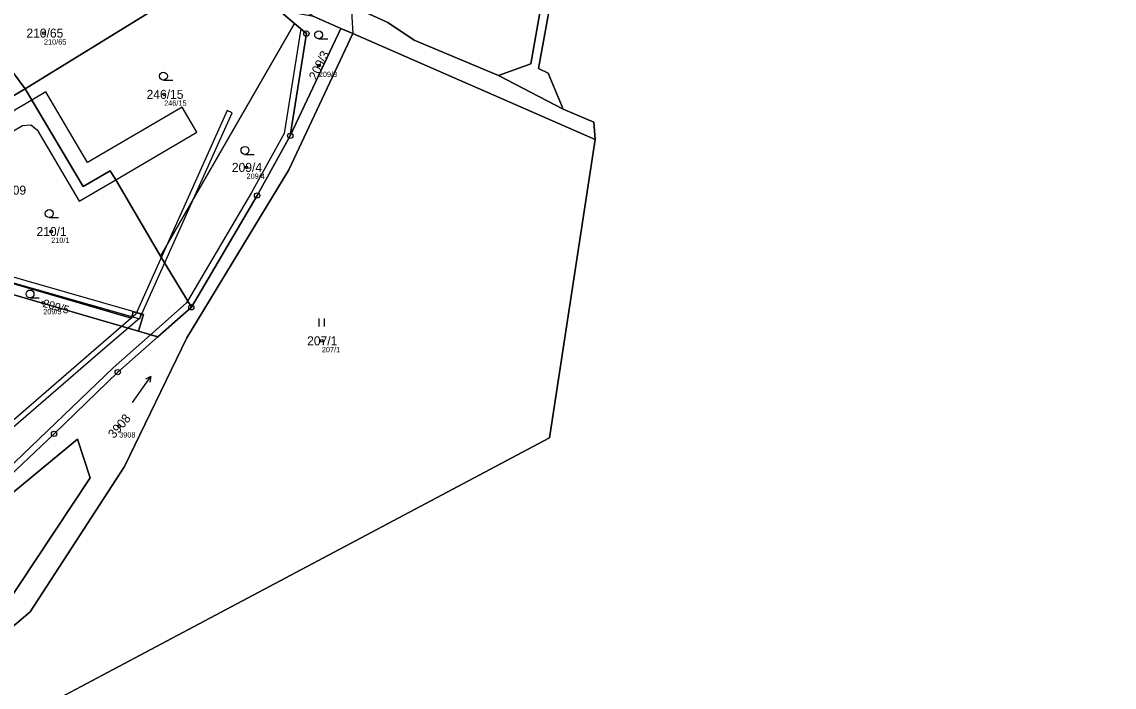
# Model space of a CAD drawing. Extents: x -658203 to -653176, y -1156738 to -1151709.
# Drawn here: x -654374 to -654167.9, y -1154442.1 to -1154316.5 of the extents above; entities that cross this region are included whole.
import ezdxf

# ---------------------------------------------------------------- set-up
doc = ezdxf.new("R2010")
doc.units = 0
for name, color, linetype in [('Vrstva 1', 7, 'Continuous'), ('Vrstva 13', 7, 'Continuous'), ('Vrstva 2', 7, 'Continuous'), ('Vrstva 3', 7, 'Continuous'), ('Vrstva 4', 7, 'Continuous'), ('Vrstva 50', 7, 'Continuous'), ('Vrstva 51', 7, 'Continuous'), ('Vrstva 53', 7, 'Continuous'), ('Vrstva 8', 7, 'Continuous')]:
    doc.layers.add(name, color=color, linetype=linetype)

msp = doc.modelspace()

# ---------------------------------------------------------------- linework, layer by layer
at = {"layer": 'Vrstva 1'}
for p, q in [((-654373.36, -1154329.18), (-654344.22, -1154311.16)), ((-654325.43, -1154314.41), (-654322.52, -1154316.87)), ((-654322.52, -1154316.87), (-654347.8, -1154360.75)), ((-654318.87, -1154315.54), (-654313.77, -1154317.78)), ((-654313.77, -1154317.78), (-654323.34, -1154338.06)), ((-654313.77, -1154317.78), (-654311.56, -1154318.74)), ((-654265.82, -1154338.74), (-654311.56, -1154318.74)), ((-654276.5, -1154325.32), (-654274.69, -1154326.23)), ((-654284.04, -1154326.65), (-654271.86, -1154333.04)), ((-654274.69, -1154326.23), (-654271.86, -1154333.04)), ((-654390.76, -1154339.43), (-654373.36, -1154329.18)), ((-654271.86, -1154333.04), (-654266.06, -1154335.51)), ((-654266.06, -1154335.51), (-654265.82, -1154338.74)), ((-654265.82, -1154338.74), (-654274.42, -1154395.09)), ((-654342, -1154370.43), (-654347.8, -1154360.75)), ((-654342, -1154370.43), (-654348.35, -1154376)), ((-654351.95, -1154374.95), (-654348.35, -1154376)), ((-654274.42, -1154395.09), (-654347.6, -1154433.94)), ((-654347.6, -1154433.94), (-654432.73, -1154479.13))]:
    msp.add_line(p, q, dxfattribs=at)
for points in [[(-654238.53, -1154219.22), (-654266.58, -1154270.77), (-654276.5, -1154325.32)], [(-654284.04, -1154326.65), (-654277.97, -1154324.49), (-654273.02, -1154296.62)], [(-654311.83, -1154313.5), (-654304.91, -1154316.65), (-654299.97, -1154320), (-654284.04, -1154326.65)], [(-654322.52, -1154316.87), (-654320.3, -1154318.76), (-654323.34, -1154338.06)], [(-654311.56, -1154318.74), (-654323.61, -1154344.5), (-654342.84, -1154376.2), (-654354.64, -1154400.49), (-654372.43, -1154427.95), (-654432.73, -1154479.13)], [(-654373.36, -1154329.18), (-654380.22, -1154320), (-654379.35, -1154319.5)], [(-654347.8, -1154360.75), (-654356.27, -1154346.36), (-654357.29, -1154344.64), (-654362.41, -1154347.65), (-654373.36, -1154329.18)], [(-654323.34, -1154338.06), (-654329.6, -1154349.33), (-654342, -1154370.43)], [(-654381.9, -1154361.24), (-654375.24, -1154366.09), (-654353.32, -1154372.46), (-654352.97, -1154371.26), (-654351.05, -1154371.82), (-654351.95, -1154374.95)], [(-654351.95, -1154374.95), (-654376.13, -1154367.92), (-654382.4, -1154363.35)], [(-654348.35, -1154376), (-654355.89, -1154382.67), (-654367.9, -1154394.32), (-654376.32, -1154402.3)], [(-654432.73, -1154479.13), (-654420.74, -1154463.47), (-654377.88, -1154428), (-654361.08, -1154402.62), (-654363.48, -1154395.31), (-654419.94, -1154442.04), (-654434.48, -1154447.02), (-654449.68, -1154487.46), (-654463.05, -1154513.73)]]:
    msp.add_lwpolyline(points, dxfattribs=at)
at = {"layer": 'Vrstva 13'}
for points in [[(-654395.66, -1154418.85), (-654388.03, -1154413), (-654385.68, -1154410.95), (-654378.08, -1154404), (-654376.32, -1154402.3), (-654367.9, -1154394.32), (-654355.89, -1154382.67), (-654348.35, -1154376), (-654342, -1154370.43), (-654329.6, -1154349.33), (-654323.34, -1154338.06), (-654320.3, -1154318.76), (-654321.36, -1154317.86), (-654324.49, -1154337.65), (-654330.64, -1154348.73), (-654342.71, -1154369.25), (-654342.95, -1154369.66), (-654349.7, -1154375.61), (-654356.77, -1154381.83), (-654376.95, -1154401.22), (-654378.9, -1154403.09), (-654386.34, -1154409.83), (-654388.8, -1154412.06), (-654396.28, -1154417.79)], [(-654385.68, -1154410.95), (-654378.08, -1154404), (-654376.32, -1154402.3), (-654367.9, -1154394.32), (-654355.89, -1154382.67), (-654348.35, -1154376), (-654342, -1154370.43), (-654329.6, -1154349.33), (-654323.34, -1154338.06), (-654320.3, -1154318.76), (-654321.36, -1154317.86), (-654324.49, -1154337.65), (-654330.64, -1154348.73), (-654342.71, -1154369.25), (-654342.95, -1154369.66), (-654349.7, -1154375.61), (-654356.77, -1154381.83), (-654376.95, -1154401.22), (-654378.9, -1154403.09), (-654386.34, -1154409.83)], [(-654376.32, -1154402.3), (-654367.9, -1154394.32), (-654355.89, -1154382.67), (-654348.35, -1154376), (-654342, -1154370.43), (-654329.6, -1154349.33), (-654323.34, -1154338.06), (-654320.3, -1154318.76), (-654321.36, -1154317.86), (-654324.49, -1154337.65), (-654330.64, -1154348.73), (-654342.71, -1154369.25), (-654342.95, -1154369.66), (-654349.7, -1154375.61), (-654356.77, -1154381.83), (-654376.95, -1154401.22)], [(-654348.35, -1154376), (-654342, -1154370.43), (-654329.6, -1154349.33), (-654323.34, -1154338.06), (-654320.3, -1154318.76), (-654321.36, -1154317.86), (-654324.49, -1154337.65), (-654330.64, -1154348.73), (-654342.71, -1154369.25), (-654342.95, -1154369.66), (-654349.7, -1154375.61)], [(-654357.29, -1154344.64), (-654362.41, -1154347.65), (-654372.09, -1154331.32), (-654390.78, -1154342.3), (-654389.11, -1154345.09), (-654373.85, -1154336.1), (-654372.27, -1154335.96), (-654371.06, -1154336.91), (-654363.14, -1154350.4), (-654356.27, -1154346.36)], [(-654369.46, -1154329.78), (-654372.09, -1154331.32), (-654362.41, -1154347.65), (-654357.29, -1154344.64), (-654356.27, -1154346.36), (-654340.98, -1154337.37), (-654343.75, -1154332.65), (-654361.6, -1154343.11)], [(-654402.67, -1154424.21), (-654400.23, -1154419.19), (-654396.13, -1154410.77), (-654381.71, -1154398.31), (-654360.08, -1154379.62), (-654351.65, -1154372.33), (-654334.29, -1154333.73), (-654335.21, -1154333.31), (-654352.47, -1154371.71), (-654360.91, -1154379.01), (-654382.25, -1154397.46), (-654396.93, -1154410.15), (-654400.73, -1154417.96), (-654404.43, -1154425.55)], [(-654382.4, -1154363.35), (-654381.25, -1154364.19), (-654380.74, -1154364.34), (-654351.72, -1154372.64), (-654351.44, -1154371.68), (-654380.46, -1154363.38), (-654381.79, -1154362.98), (-654382.28, -1154362.84)]]:
    msp.add_lwpolyline(points, close=True, dxfattribs=at)
msp.add_lwpolyline([(-654376.32, -1154402.3), (-654367.9, -1154394.32), (-654355.89, -1154382.67), (-654348.35, -1154376), (-654342, -1154370.43), (-654329.6, -1154349.33), (-654323.34, -1154338.06), (-654320.3, -1154318.76), (-654321.36, -1154317.86), (-654324.49, -1154337.65), (-654330.64, -1154348.73), (-654342.71, -1154369.25), (-654342.95, -1154369.66), (-654349.7, -1154375.61), (-654356.77, -1154381.83), (-654376.95, -1154401.22)], dxfattribs=at)
msp.add_lwpolyline([(-654376.32, -1154402.3), (-654367.9, -1154394.32), (-654355.89, -1154382.67), (-654348.35, -1154376), (-654342, -1154370.43), (-654329.6, -1154349.33), (-654323.34, -1154338.06), (-654320.3, -1154318.76), (-654321.36, -1154317.86), (-654324.49, -1154337.65), (-654330.64, -1154348.73), (-654342.71, -1154369.25), (-654342.95, -1154369.66), (-654349.7, -1154375.61), (-654356.77, -1154381.83), (-654376.95, -1154401.22)], dxfattribs=at)
at = {"layer": 'Vrstva 3'}
for p, q in [((-654317.98, -1154319.74), (-654316.23, -1154319.74)), ((-654347.27, -1154327.55), (-654345.52, -1154327.55)), ((-654331.88, -1154341.57), (-654330.13, -1154341.57)), ((-654368.8, -1154353.48), (-654367.05, -1154353.48)), ((-654372.44, -1154368.67), (-654370.69, -1154368.67)), ((-654317.89, -1154374.06), (-654317.89, -1154372.56)), ((-654316.89, -1154374.06), (-654316.89, -1154372.56)), ((-654353.11, -1154388.39), (-654349.67, -1154383.47)), ((-654349.67, -1154383.47), (-654350.64, -1154383.99)), ((-654349.67, -1154383.47), (-654349.82, -1154384.56))]:
    msp.add_line(p, q, dxfattribs=at)
for centre in [(-654317.98, -1154318.99), (-654347.27, -1154326.8), (-654331.88, -1154340.82), (-654368.8, -1154352.73), (-654372.44, -1154367.92)]:
    msp.add_circle(centre, 0.75, dxfattribs=at)
at = {"layer": 'Vrstva 4'}
msp.add_line((-654311.83, -1154313.5), (-654311.56, -1154318.74), dxfattribs=at)
at = {"layer": 'Vrstva 50'}
for centre in [(-654369.81, -1154318.67), (-654317.95, -1154324.79), (-654347.13, -1154330.23), (-654331.58, -1154344.02), (-654368.44, -1154356.12), (-654369.94, -1154369.59), (-654317.38, -1154376.76), (-654355.61, -1154392.86)]:
    msp.add_circle(centre, 0.25, dxfattribs=at)
at = {"layer": 'Vrstva 51'}
for points in [[(-654169.31, -1154168.32), (-654208.24, -1154189.13), (-654224.33, -1154201.82), (-654239.79, -1154217.81), (-654243.93, -1154226.38), (-654257.09, -1154249.96), (-654268.3, -1154270.04), (-654269.95, -1154279.34), (-654273.02, -1154296.62), (-654277.97, -1154324.49), (-654284.04, -1154326.65), (-654271.86, -1154333.04), (-654274.69, -1154326.23), (-654276.5, -1154325.32), (-654266.58, -1154270.77), (-654238.53, -1154219.22), (-654223.79, -1154203.79), (-654207.79, -1154191.19), (-654167.89, -1154169.4)], [(-654432.73, -1154479.13), (-654372.43, -1154427.95), (-654354.64, -1154400.49), (-654342.84, -1154376.2), (-654323.61, -1154344.5), (-654311.56, -1154318.74), (-654313.77, -1154317.78), (-654323.34, -1154338.06), (-654329.6, -1154349.33), (-654342, -1154370.43), (-654348.35, -1154376), (-654355.89, -1154382.67), (-654367.9, -1154394.32), (-654376.32, -1154402.3)], [(-654377.88, -1154428), (-654361.08, -1154402.62), (-654363.48, -1154395.31), (-654419.94, -1154442.04)], [(-654419.94, -1154442.04), (-654363.48, -1154395.31), (-654361.08, -1154402.62), (-654377.88, -1154428)]]:
    msp.add_lwpolyline(points, dxfattribs=at)
for points in [[(-654372.97, -1154272.29), (-654377.93, -1154273.71), (-654383.56, -1154273.9), (-654318.87, -1154315.54), (-654313.77, -1154317.78), (-654311.56, -1154318.74), (-654265.82, -1154338.74), (-654266.06, -1154335.51), (-654271.86, -1154333.04), (-654284.04, -1154326.65), (-654299.97, -1154320), (-654304.91, -1154316.65), (-654311.83, -1154313.5), (-654318.91, -1154310.13), (-654367.13, -1154280.8), (-654367.46, -1154275.87)], [(-654284.04, -1154326.65), (-654277.97, -1154324.49), (-654273.02, -1154296.62), (-654313.48, -1154279.49), (-654311.83, -1154313.5), (-654304.91, -1154316.65), (-654299.97, -1154320)], [(-654344.22, -1154311.16), (-654373.36, -1154329.18), (-654362.41, -1154347.65), (-654357.29, -1154344.64), (-654356.27, -1154346.36), (-654347.8, -1154360.75), (-654322.52, -1154316.87), (-654325.43, -1154314.41), (-654327.03, -1154313.05), (-654336.22, -1154304.85), (-654340.49, -1154308.88)], [(-654364.03, -1154308.81), (-654366.64, -1154308.42), (-654380.89, -1154316.94), (-654379.35, -1154319.5), (-654380.22, -1154320), (-654373.36, -1154329.18), (-654344.22, -1154311.16)], [(-654322.52, -1154316.87), (-654320.3, -1154318.76), (-654323.34, -1154338.06), (-654313.77, -1154317.78), (-654318.87, -1154315.54), (-654325.43, -1154314.41)], [(-654398.15, -1154327.02), (-654393.27, -1154335.17), (-654390.76, -1154339.43), (-654373.36, -1154329.18), (-654380.22, -1154320), (-654379.35, -1154319.5), (-654380.89, -1154316.94), (-654385.61, -1154319.65), (-654390.21, -1154322.29)], [(-654347.8, -1154360.75), (-654342, -1154370.43), (-654329.6, -1154349.33), (-654323.34, -1154338.06), (-654320.3, -1154318.76), (-654322.52, -1154316.87)], [(-654432.73, -1154479.13), (-654347.6, -1154433.94), (-654274.42, -1154395.09), (-654265.82, -1154338.74), (-654311.56, -1154318.74), (-654323.61, -1154344.5), (-654342.84, -1154376.2), (-654354.64, -1154400.49), (-654372.43, -1154427.95)], [(-654381.2, -1154358.29), (-654381.7, -1154360.39), (-654381.9, -1154361.24), (-654375.24, -1154366.09), (-654353.32, -1154372.46), (-654352.97, -1154371.26), (-654351.05, -1154371.82), (-654351.95, -1154374.95), (-654348.35, -1154376), (-654342, -1154370.43), (-654347.8, -1154360.75), (-654356.27, -1154346.36), (-654357.29, -1154344.64), (-654362.41, -1154347.65), (-654373.36, -1154329.18), (-654390.76, -1154339.43), (-654392.06, -1154340.16), (-654388.11, -1154346.75)], [(-654381.9, -1154361.24), (-654382.4, -1154363.35), (-654376.13, -1154367.92), (-654351.95, -1154374.95), (-654351.05, -1154371.82), (-654352.97, -1154371.26), (-654353.32, -1154372.46), (-654375.24, -1154366.09)], [(-654376.13, -1154367.92), (-654382.4, -1154363.35), (-654394.97, -1154370.56), (-654376.32, -1154402.3), (-654367.9, -1154394.32), (-654355.89, -1154382.67), (-654348.35, -1154376), (-654351.95, -1154374.95)]]:
    msp.add_lwpolyline(points, close=True, dxfattribs=at)
at = {"layer": 'Vrstva 53'}
msp.add_lwpolyline([(-654464.41, -1154575.35), (-654442.32, -1154508.26), (-654432.73, -1154479.13), (-654347.6, -1154433.94), (-654274.42, -1154395.09), (-654265.82, -1154338.74), (-654266.06, -1154335.51), (-654271.86, -1154333.04), (-654274.69, -1154326.23), (-654276.5, -1154325.32), (-654266.58, -1154270.77), (-654238.53, -1154219.22), (-654223.79, -1154203.79), (-654207.79, -1154191.19), (-654167.89, -1154169.4)], dxfattribs=at)
at = {"layer": 'Vrstva 8'}
for centre, radius in [((-654320.3, -1154318.76), 0.5), ((-654320.3, -1154318.76), 0.0303), ((-654323.34, -1154338.06), 0.5), ((-654323.34, -1154338.06), 0.0303), ((-654329.6, -1154349.33), 0.5), ((-654329.6, -1154349.33), 0.0303), ((-654342, -1154370.43), 0.5), ((-654342, -1154370.43), 0.0303), ((-654355.89, -1154382.67), 0.5), ((-654355.89, -1154382.67), 0.0303), ((-654367.9, -1154394.32), 0.5), ((-654367.9, -1154394.32), 0.0303)]:
    msp.add_circle(centre, radius, dxfattribs=at)

# ---------------------------------------------------------------- texts
at = {"layer": 'Vrstva 2'}
for s, p in [('210/65', (-654373.11, -1154319.52)), ('246/15', (-654350.44, -1154331.08)), ('209/4', (-654334.35, -1154344.87)), ('210/109', (-654381.39, -1154349.17)), ('210/1', (-654371.21, -1154356.97)), ('207/1', (-654320.15, -1154377.61))]:
    msp.add_text(s, height=1.7, dxfattribs=at).set_placement(p)
for s, height, rotation, p in [('209/3', 1.7, 64, (-654318.4, -1154327.66)), ('209/5', 1.51, 344, (-654370.15, -1154370.31)), ('3908', 1.7, 49, (-654356.61, -1154395.31))]:
    msp.add_text(s, height=height, rotation=rotation, dxfattribs=at).set_placement(p)
at = {"layer": 'Vrstva 50'}
for s, p in [('210/65', (-654369.81, -1154320.83)), ('209/3', (-654317.95, -1154326.95)), ('246/15', (-654347.13, -1154332.39)), ('209/4', (-654331.58, -1154346.18)), ('210/1', (-654368.44, -1154358.28)), ('209/5', (-654369.94, -1154371.75)), ('207/1', (-654317.38, -1154378.92)), ('3908', (-654355.61, -1154395.02))]:
    msp.add_text(s, height=1, dxfattribs=at).set_placement(p)

doc.saveas('drawing.dxf')
